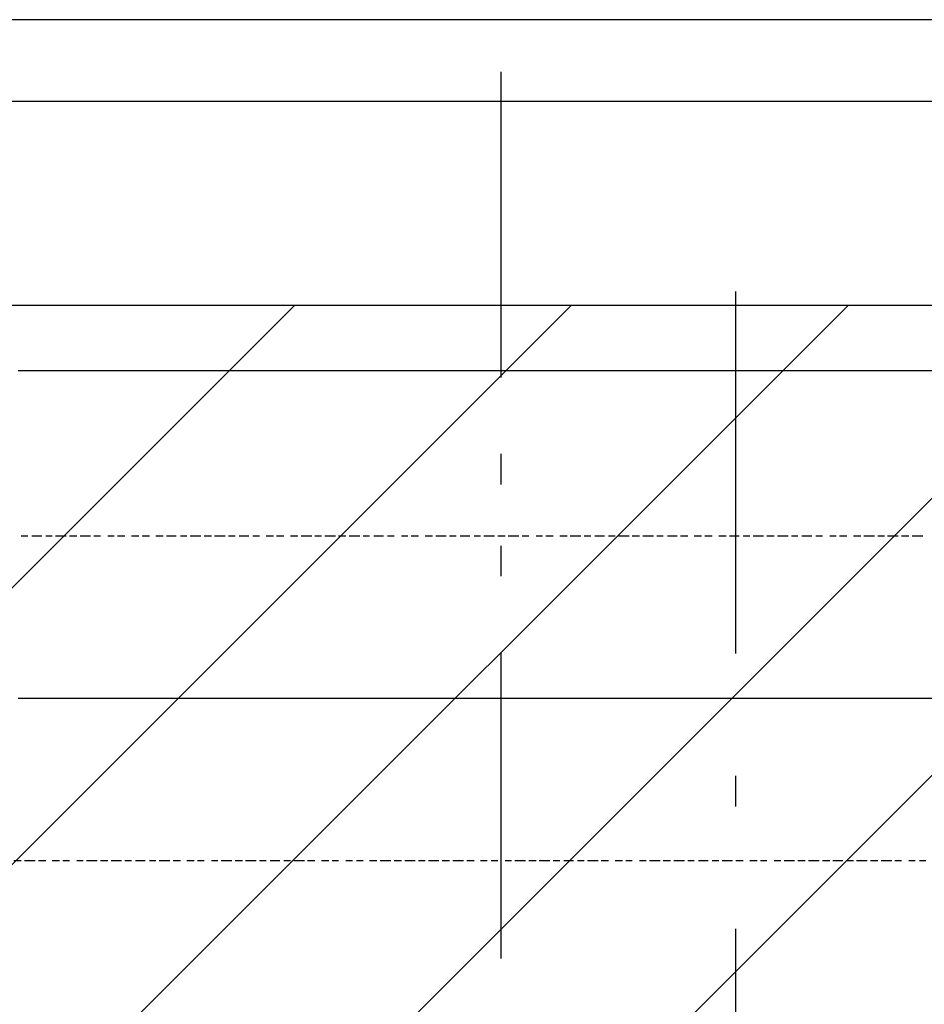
# Model space of a CAD drawing. Extents: x 997 to 109698, y 921 to 94021.
# Tile 577 of 656: x 21108 to 22217, y 57829 to 59036. Entities that reach past the tile are written whole.
import ezdxf

# ---------------------------------------------------------------- set-up
doc = ezdxf.new("R2010")
doc.units = 0
doc.header["$MEASUREMENT"] = 0
for name, color, linetype in [('12', 7, 'CONTINUOUS'), ('28', 7, 'CONTINUOUS'), ('40', 7, 'CONTINUOUS')]:
    doc.layers.add(name, color=color, linetype=linetype)

msp = doc.modelspace()

# ---------------------------------------------------------------- linework, layer by layer
at = {"layer": '12', "color": 5}
for p, q in [((21113.630503, 58605.563401), (21105.630503, 58605.563401)), ((21126.630503, 58605.563401), (21113.630503, 58605.563401)), ((21134.630503, 58605.563401), (21126.630503, 58605.563401)), ((21147.630503, 58605.563401), (21134.630503, 58605.563401)), ((21156.630503, 58605.563401), (21147.630503, 58605.563401)), ((21164.630503, 58605.563401), (21156.630503, 58605.563401)), ((21177.630503, 58605.563401), (21164.630503, 58605.563401)), ((21185.630503, 58605.563401), (21177.630503, 58605.563401)), ((21194.630503, 58605.563401), (21185.630503, 58605.563401)), ((21206.630503, 58605.563401), (21194.630503, 58605.563401)), ((21215.630503, 58605.563401), (21206.630503, 58605.563401)), ((21223.630503, 58605.563401), (21215.630503, 58605.563401)), ((21236.630503, 58605.563401), (21223.630503, 58605.563401)), ((21244.630503, 58605.563401), (21236.630503, 58605.563401)), ((21257.630503, 58605.563401), (21244.630503, 58605.563401)), ((21266.630503, 58605.563401), (21257.630503, 58605.563401)), ((21274.630503, 58605.563401), (21266.630503, 58605.563401)), ((21287.630503, 58605.563401), (21274.630503, 58605.563401)), ((21295.630503, 58605.563401), (21287.630503, 58605.563401)), ((21304.630503, 58605.563401), (21295.630503, 58605.563401)), ((21316.630503, 58605.563401), (21304.630503, 58605.563401)), ((21325.630503, 58605.563401), (21316.630503, 58605.563401)), ((21333.630503, 58605.563401), (21325.630503, 58605.563401)), ((21346.630503, 58605.563401), (21333.630503, 58605.563401)), ((21354.630503, 58605.563401), (21346.630503, 58605.563401)), ((21367.630503, 58605.563401), (21354.630503, 58605.563401)), ((21376.630503, 58605.563401), (21367.630503, 58605.563401)), ((21384.630503, 58605.563401), (21376.630503, 58605.563401)), ((21397.630503, 58605.563401), (21384.630503, 58605.563401)), ((21405.630503, 58605.563401), (21397.630503, 58605.563401)), ((21414.630503, 58605.563401), (21405.630503, 58605.563401)), ((21426.630503, 58605.563401), (21414.630503, 58605.563401)), ((21435.630503, 58605.563401), (21426.630503, 58605.563401)), ((21443.630503, 58605.563401), (21435.630503, 58605.563401)), ((21456.630503, 58605.563401), (21443.630503, 58605.563401)), ((21465.630503, 58605.563401), (21456.630503, 58605.563401)), ((21477.630503, 58605.563401), (21465.630503, 58605.563401)), ((21486.630503, 58605.563401), (21477.630503, 58605.563401)), ((21494.630503, 58605.563401), (21486.630503, 58605.563401)), ((21507.630503, 58605.563401), (21494.630503, 58605.563401)), ((21515.630503, 58605.563401), (21507.630503, 58605.563401)), ((21524.630503, 58605.563401), (21515.630503, 58605.563401)), ((21536.630503, 58605.563401), (21524.630503, 58605.563401)), ((21545.630503, 58605.563401), (21536.630503, 58605.563401)), ((21553.630503, 58605.563401), (21545.630503, 58605.563401)), ((21566.630503, 58605.563401), (21553.630503, 58605.563401)), ((21575.630503, 58605.563401), (21566.630503, 58605.563401)), ((21583.630503, 58605.563401), (21575.630503, 58605.563401)), ((21596.630503, 58605.563401), (21583.630503, 58605.563401)), ((21604.630503, 58605.563401), (21596.630503, 58605.563401)), ((21617.630503, 58605.563401), (21604.630503, 58605.563401)), ((21625.630503, 58605.563401), (21617.630503, 58605.563401)), ((21634.630503, 58605.563401), (21625.630503, 58605.563401)), ((21647.630503, 58605.563401), (21634.630503, 58605.563401)), ((21655.630503, 58605.563401), (21647.630503, 58605.563401)), ((21664.630503, 58605.563401), (21655.630503, 58605.563401)), ((21676.630503, 58605.563401), (21664.630503, 58605.563401)), ((21685.630503, 58605.563401), (21676.630503, 58605.563401)), ((21693.630503, 58605.563401), (21685.630503, 58605.563401)), ((21706.630503, 58605.563401), (21693.630503, 58605.563401)), ((21714.630503, 58605.563401), (21706.630503, 58605.563401)), ((21727.630503, 58605.563401), (21714.630503, 58605.563401)), ((21735.630503, 58605.563401), (21727.630503, 58605.563401)), ((21744.630503, 58605.563401), (21735.630503, 58605.563401)), ((21757.630503, 58605.563401), (21744.630503, 58605.563401)), ((21765.630503, 58605.563401), (21757.630503, 58605.563401)), ((21774.630503, 58605.563401), (21765.630503, 58605.563401)), ((21786.630503, 58605.563401), (21774.630503, 58605.563401)), ((21795.630503, 58605.563401), (21786.630503, 58605.563401)), ((21803.630503, 58605.563401), (21795.630503, 58605.563401)), ((21816.630503, 58605.563401), (21803.630503, 58605.563401)), ((21824.630503, 58605.563401), (21816.630503, 58605.563401)), ((21837.630503, 58605.563401), (21824.630503, 58605.563401)), ((21846.630503, 58605.563401), (21837.630503, 58605.563401)), ((21854.630503, 58605.563401), (21846.630503, 58605.563401)), ((21867.630503, 58605.563401), (21854.630503, 58605.563401)), ((21875.630503, 58605.563401), (21867.630503, 58605.563401)), ((21884.630503, 58605.563401), (21875.630503, 58605.563401)), ((21896.630503, 58605.563401), (21884.630503, 58605.563401)), ((21905.630503, 58605.563401), (21896.630503, 58605.563401)), ((21913.630503, 58605.563401), (21905.630503, 58605.563401)), ((21926.630503, 58605.563401), (21913.630503, 58605.563401)), ((21934.630503, 58605.563401), (21926.630503, 58605.563401)), ((21947.630503, 58605.563401), (21934.630503, 58605.563401)), ((21956.630503, 58605.563401), (21947.630503, 58605.563401)), ((21964.630503, 58605.563401), (21956.630503, 58605.563401)), ((21977.630503, 58605.563401), (21964.630503, 58605.563401)), ((21985.630503, 58605.563401), (21977.630503, 58605.563401)), ((21994.630503, 58605.563401), (21985.630503, 58605.563401)), ((22006.630503, 58605.563401), (21994.630503, 58605.563401)), ((22015.630503, 58605.563401), (22006.630503, 58605.563401)), ((22023.630503, 58605.563401), (22015.630503, 58605.563401)), ((22036.630503, 58605.563401), (22023.630503, 58605.563401)), ((22044.630503, 58605.563401), (22036.630503, 58605.563401)), ((22057.630503, 58605.563401), (22044.630503, 58605.563401)), ((22066.630503, 58605.563401), (22057.630503, 58605.563401)), ((22074.630503, 58605.563401), (22066.630503, 58605.563401)), ((22087.630503, 58605.563401), (22074.630503, 58605.563401)), ((22095.630503, 58605.563401), (22087.630503, 58605.563401)), ((22104.630503, 58605.563401), (22095.630503, 58605.563401)), ((22116.630503, 58605.563401), (22104.630503, 58605.563401)), ((22125.630503, 58605.563401), (22116.630503, 58605.563401)), ((22133.630503, 58605.563401), (22125.630503, 58605.563401)), ((22146.630503, 58605.563401), (22133.630503, 58605.563401)), ((22155.630503, 58605.563401), (22146.630503, 58605.563401)), ((22163.630503, 58605.563401), (22155.630503, 58605.563401)), ((22176.630503, 58605.563401), (22163.630503, 58605.563401)), ((22184.630503, 58605.563401), (22176.630503, 58605.563401)), ((22197.630503, 58605.563401), (22184.630503, 58605.563401)), ((22205.630503, 58605.563401), (22197.630503, 58605.563401)), ((22214.630503, 58605.563401), (22205.630503, 58605.563401)), ((22227.630503, 58605.563401), (22214.630503, 58605.563401)), ((21113.630503, 58203.563401), (21105.630503, 58203.563401)), ((21126.630503, 58203.563401), (21113.630503, 58203.563401)), ((21134.630503, 58203.563401), (21126.630503, 58203.563401)), ((21147.630503, 58203.563401), (21134.630503, 58203.563401)), ((21156.630503, 58203.563401), (21147.630503, 58203.563401)), ((21164.630503, 58203.563401), (21156.630503, 58203.563401)), ((21177.630503, 58203.563401), (21164.630503, 58203.563401)), ((21185.630503, 58203.563401), (21177.630503, 58203.563401)), ((21194.630503, 58203.563401), (21185.630503, 58203.563401)), ((21206.630503, 58203.563401), (21194.630503, 58203.563401)), ((21215.630503, 58203.563401), (21206.630503, 58203.563401)), ((21223.630503, 58203.563401), (21215.630503, 58203.563401)), ((21236.630503, 58203.563401), (21223.630503, 58203.563401)), ((21244.630503, 58203.563401), (21236.630503, 58203.563401)), ((21257.630503, 58203.563401), (21244.630503, 58203.563401)), ((21266.630503, 58203.563401), (21257.630503, 58203.563401)), ((21274.630503, 58203.563401), (21266.630503, 58203.563401)), ((21287.630503, 58203.563401), (21274.630503, 58203.563401)), ((21295.630503, 58203.563401), (21287.630503, 58203.563401)), ((21304.630503, 58203.563401), (21295.630503, 58203.563401)), ((21316.630503, 58203.563401), (21304.630503, 58203.563401)), ((21325.630503, 58203.563401), (21316.630503, 58203.563401)), ((21333.630503, 58203.563401), (21325.630503, 58203.563401)), ((21346.630503, 58203.563401), (21333.630503, 58203.563401)), ((21354.630503, 58203.563401), (21346.630503, 58203.563401)), ((21367.630503, 58203.563401), (21354.630503, 58203.563401)), ((21376.630503, 58203.563401), (21367.630503, 58203.563401)), ((21384.630503, 58203.563401), (21376.630503, 58203.563401)), ((21397.630503, 58203.563401), (21384.630503, 58203.563401)), ((21405.630503, 58203.563401), (21397.630503, 58203.563401)), ((21414.630503, 58203.563401), (21405.630503, 58203.563401)), ((21426.630503, 58203.563401), (21414.630503, 58203.563401)), ((21435.630503, 58203.563401), (21426.630503, 58203.563401)), ((21443.630503, 58203.563401), (21435.630503, 58203.563401)), ((21456.630503, 58203.563401), (21443.630503, 58203.563401)), ((21465.630503, 58203.563401), (21456.630503, 58203.563401)), ((21477.630503, 58203.563401), (21465.630503, 58203.563401)), ((21486.630503, 58203.563401), (21477.630503, 58203.563401)), ((21494.630503, 58203.563401), (21486.630503, 58203.563401)), ((21507.630503, 58203.563401), (21494.630503, 58203.563401)), ((21515.630503, 58203.563401), (21507.630503, 58203.563401)), ((21524.630503, 58203.563401), (21515.630503, 58203.563401)), ((21536.630503, 58203.563401), (21524.630503, 58203.563401)), ((21545.630503, 58203.563401), (21536.630503, 58203.563401)), ((21553.630503, 58203.563401), (21545.630503, 58203.563401)), ((21566.630503, 58203.563401), (21553.630503, 58203.563401)), ((21575.630503, 58203.563401), (21566.630503, 58203.563401)), ((21583.630503, 58203.563401), (21575.630503, 58203.563401)), ((21596.630503, 58203.563401), (21583.630503, 58203.563401)), ((21604.630503, 58203.563401), (21596.630503, 58203.563401)), ((21617.630503, 58203.563401), (21604.630503, 58203.563401)), ((21625.630503, 58203.563401), (21617.630503, 58203.563401)), ((21634.630503, 58203.563401), (21625.630503, 58203.563401)), ((21647.630503, 58203.563401), (21634.630503, 58203.563401)), ((21655.630503, 58203.563401), (21647.630503, 58203.563401)), ((21664.630503, 58203.563401), (21655.630503, 58203.563401)), ((21676.630503, 58203.563401), (21664.630503, 58203.563401)), ((21685.630503, 58203.563401), (21676.630503, 58203.563401)), ((21693.630503, 58203.563401), (21685.630503, 58203.563401)), ((21706.630503, 58203.563401), (21693.630503, 58203.563401)), ((21714.630503, 58203.563401), (21706.630503, 58203.563401)), ((21727.630503, 58203.563401), (21714.630503, 58203.563401)), ((21735.630503, 58203.563401), (21727.630503, 58203.563401)), ((21744.630503, 58203.563401), (21735.630503, 58203.563401)), ((21757.630503, 58203.563401), (21744.630503, 58203.563401)), ((21765.630503, 58203.563401), (21757.630503, 58203.563401)), ((21774.630503, 58203.563401), (21765.630503, 58203.563401)), ((21786.630503, 58203.563401), (21774.630503, 58203.563401)), ((21795.630503, 58203.563401), (21786.630503, 58203.563401)), ((21803.630503, 58203.563401), (21795.630503, 58203.563401)), ((21816.630503, 58203.563401), (21803.630503, 58203.563401)), ((21824.630503, 58203.563401), (21816.630503, 58203.563401)), ((21837.630503, 58203.563401), (21824.630503, 58203.563401)), ((21846.630503, 58203.563401), (21837.630503, 58203.563401)), ((21854.630503, 58203.563401), (21846.630503, 58203.563401)), ((21867.630503, 58203.563401), (21854.630503, 58203.563401)), ((21875.630503, 58203.563401), (21867.630503, 58203.563401)), ((21884.630503, 58203.563401), (21875.630503, 58203.563401)), ((21896.630503, 58203.563401), (21884.630503, 58203.563401)), ((21905.630503, 58203.563401), (21896.630503, 58203.563401)), ((21913.630503, 58203.563401), (21905.630503, 58203.563401)), ((21926.630503, 58203.563401), (21913.630503, 58203.563401)), ((21934.630503, 58203.563401), (21926.630503, 58203.563401)), ((21947.630503, 58203.563401), (21934.630503, 58203.563401)), ((21956.630503, 58203.563401), (21947.630503, 58203.563401)), ((21964.630503, 58203.563401), (21956.630503, 58203.563401)), ((21977.630503, 58203.563401), (21964.630503, 58203.563401)), ((21985.630503, 58203.563401), (21977.630503, 58203.563401)), ((21994.630503, 58203.563401), (21985.630503, 58203.563401)), ((22006.630503, 58203.563401), (21994.630503, 58203.563401)), ((22015.630503, 58203.563401), (22006.630503, 58203.563401)), ((22023.630503, 58203.563401), (22015.630503, 58203.563401)), ((22036.630503, 58203.563401), (22023.630503, 58203.563401)), ((22044.630503, 58203.563401), (22036.630503, 58203.563401)), ((22057.630503, 58203.563401), (22044.630503, 58203.563401)), ((22066.630503, 58203.563401), (22057.630503, 58203.563401)), ((22074.630503, 58203.563401), (22066.630503, 58203.563401)), ((22087.630503, 58203.563401), (22074.630503, 58203.563401)), ((22095.630503, 58203.563401), (22087.630503, 58203.563401)), ((22104.630503, 58203.563401), (22095.630503, 58203.563401)), ((22116.630503, 58203.563401), (22104.630503, 58203.563401)), ((22125.630503, 58203.563401), (22116.630503, 58203.563401)), ((22133.630503, 58203.563401), (22125.630503, 58203.563401)), ((22146.630503, 58203.563401), (22133.630503, 58203.563401)), ((22155.630503, 58203.563401), (22146.630503, 58203.563401)), ((22163.630503, 58203.563401), (22155.630503, 58203.563401)), ((22176.630503, 58203.563401), (22163.630503, 58203.563401)), ((22184.630503, 58203.563401), (22176.630503, 58203.563401)), ((22197.630503, 58203.563401), (22184.630503, 58203.563401)), ((22205.630503, 58203.563401), (22197.630503, 58203.563401)), ((22214.630503, 58203.563401), (22205.630503, 58203.563401)), ((22227.630503, 58203.563401), (22214.630503, 58203.563401))]:
    msp.add_line(p, q, dxfattribs=at)
at = {"layer": '12', "color": 1}
for p, q in [((21117.630503, 58402.563401), (21109.630503, 58402.563401)), ((21134.630503, 58402.563401), (21122.630503, 58402.563401)), ((21147.630503, 58402.563401), (21139.630503, 58402.563401)), ((21164.630503, 58402.563401), (21151.630503, 58402.563401)), ((21177.630503, 58402.563401), (21168.630503, 58402.563401)), ((21194.630503, 58402.563401), (21181.630503, 58402.563401)), ((21206.630503, 58402.563401), (21198.630503, 58402.563401)), ((21223.630503, 58402.563401), (21215.630503, 58402.563401)), ((21236.630503, 58402.563401), (21227.630503, 58402.563401)), ((21253.630503, 58402.563401), (21244.630503, 58402.563401)), ((21266.630503, 58402.563401), (21257.630503, 58402.563401)), ((21283.630503, 58402.563401), (21274.630503, 58402.563401)), ((21299.630503, 58402.563401), (21287.630503, 58402.563401)), ((21312.630503, 58402.563401), (21304.630503, 58402.563401)), ((21329.630503, 58402.563401), (21316.630503, 58402.563401)), ((21342.630503, 58402.563401), (21333.630503, 58402.563401)), ((21359.630503, 58402.563401), (21346.630503, 58402.563401)), ((21371.630503, 58402.563401), (21363.630503, 58402.563401)), ((21388.630503, 58402.563401), (21376.630503, 58402.563401)), ((21401.630503, 58402.563401), (21393.630503, 58402.563401)), ((21418.630503, 58402.563401), (21409.630503, 58402.563401)), ((21431.630503, 58402.563401), (21422.630503, 58402.563401)), ((21448.630503, 58402.563401), (21439.630503, 58402.563401)), ((21465.630503, 58402.563401), (21452.630503, 58402.563401)), ((21477.630503, 58402.563401), (21469.630503, 58402.563401)), ((21494.630503, 58402.563401), (21481.630503, 58402.563401)), ((21507.630503, 58402.563401), (21498.630503, 58402.563401)), ((21524.630503, 58402.563401), (21511.630503, 58402.563401)), ((21536.630503, 58402.563401), (21528.630503, 58402.563401)), ((21553.630503, 58402.563401), (21541.630503, 58402.563401)), ((21566.630503, 58402.563401), (21558.630503, 58402.563401)), ((21583.630503, 58402.563401), (21575.630503, 58402.563401)), ((21596.630503, 58402.563401), (21587.630503, 58402.563401)), ((21613.630503, 58402.563401), (21604.630503, 58402.563401)), ((21630.630503, 58402.563401), (21617.630503, 58402.563401)), ((21642.630503, 58402.563401), (21634.630503, 58402.563401)), ((21659.630503, 58402.563401), (21647.630503, 58402.563401)), ((21672.630503, 58402.563401), (21664.630503, 58402.563401)), ((21689.630503, 58402.563401), (21676.630503, 58402.563401)), ((21702.630503, 58402.563401), (21693.630503, 58402.563401)), ((21719.630503, 58402.563401), (21706.630503, 58402.563401)), ((21731.630503, 58402.563401), (21723.630503, 58402.563401)), ((21748.630503, 58402.563401), (21740.630503, 58402.563401)), ((21761.630503, 58402.563401), (21752.630503, 58402.563401)), ((21778.630503, 58402.563401), (21769.630503, 58402.563401)), ((21795.630503, 58402.563401), (21782.630503, 58402.563401)), ((21807.630503, 58402.563401), (21799.630503, 58402.563401)), ((21824.630503, 58402.563401), (21812.630503, 58402.563401)), ((21837.630503, 58402.563401), (21829.630503, 58402.563401)), ((21854.630503, 58402.563401), (21841.630503, 58402.563401)), ((21867.630503, 58402.563401), (21858.630503, 58402.563401)), ((21884.630503, 58402.563401), (21871.630503, 58402.563401)), ((21896.630503, 58402.563401), (21888.630503, 58402.563401)), ((21913.630503, 58402.563401), (21901.630503, 58402.563401)), ((21926.630503, 58402.563401), (21917.630503, 58402.563401)), ((21943.630503, 58402.563401), (21934.630503, 58402.563401)), ((21956.630503, 58402.563401), (21947.630503, 58402.563401)), ((21973.630503, 58402.563401), (21964.630503, 58402.563401)), ((21989.630503, 58402.563401), (21977.630503, 58402.563401)), ((22002.630503, 58402.563401), (21994.630503, 58402.563401)), ((22019.630503, 58402.563401), (22006.630503, 58402.563401)), ((22032.630503, 58402.563401), (22023.630503, 58402.563401)), ((22049.630503, 58402.563401), (22036.630503, 58402.563401)), ((22061.630503, 58402.563401), (22053.630503, 58402.563401)), ((22078.630503, 58402.563401), (22066.630503, 58402.563401)), ((22091.630503, 58402.563401), (22083.630503, 58402.563401)), ((22108.630503, 58402.563401), (22100.630503, 58402.563401)), ((22121.630503, 58402.563401), (22112.630503, 58402.563401)), ((22138.630503, 58402.563401), (22129.630503, 58402.563401)), ((22155.630503, 58402.563401), (22142.630503, 58402.563401)), ((22167.630503, 58402.563401), (22159.630503, 58402.563401)), ((22184.630503, 58402.563401), (22171.630503, 58402.563401)), ((22197.630503, 58402.563401), (22188.630503, 58402.563401)), ((22214.630503, 58402.563401), (22201.630503, 58402.563401)), ((21109.630503, 58004.563401), (21100.630503, 58004.563401)), ((21126.630503, 58004.563401), (21113.630503, 58004.563401)), ((21139.630503, 58004.563401), (21130.630503, 58004.563401)), ((21156.630503, 58004.563401), (21147.630503, 58004.563401)), ((21168.630503, 58004.563401), (21160.630503, 58004.563401)), ((21185.630503, 58004.563401), (21177.630503, 58004.563401)), ((21202.630503, 58004.563401), (21189.630503, 58004.563401)), ((21215.630503, 58004.563401), (21206.630503, 58004.563401)), ((21232.630503, 58004.563401), (21219.630503, 58004.563401)), ((21244.630503, 58004.563401), (21236.630503, 58004.563401)), ((21261.630503, 58004.563401), (21249.630503, 58004.563401)), ((21274.630503, 58004.563401), (21266.630503, 58004.563401)), ((21291.630503, 58004.563401), (21278.630503, 58004.563401)), ((21304.630503, 58004.563401), (21295.630503, 58004.563401)), ((21321.630503, 58004.563401), (21312.630503, 58004.563401)), ((21333.630503, 58004.563401), (21325.630503, 58004.563401)), ((21350.630503, 58004.563401), (21342.630503, 58004.563401)), ((21367.630503, 58004.563401), (21354.630503, 58004.563401)), ((21380.630503, 58004.563401), (21371.630503, 58004.563401)), ((21397.630503, 58004.563401), (21384.630503, 58004.563401)), ((21409.630503, 58004.563401), (21401.630503, 58004.563401)), ((21426.630503, 58004.563401), (21414.630503, 58004.563401)), ((21439.630503, 58004.563401), (21431.630503, 58004.563401)), ((21456.630503, 58004.563401), (21443.630503, 58004.563401)), ((21469.630503, 58004.563401), (21460.630503, 58004.563401)), ((21486.630503, 58004.563401), (21477.630503, 58004.563401)), ((21498.630503, 58004.563401), (21490.630503, 58004.563401)), ((21515.630503, 58004.563401), (21507.630503, 58004.563401)), ((21528.630503, 58004.563401), (21520.630503, 58004.563401)), ((21545.630503, 58004.563401), (21536.630503, 58004.563401)), ((21562.630503, 58004.563401), (21549.630503, 58004.563401)), ((21575.630503, 58004.563401), (21566.630503, 58004.563401)), ((21592.630503, 58004.563401), (21579.630503, 58004.563401)), ((21604.630503, 58004.563401), (21596.630503, 58004.563401)), ((21621.630503, 58004.563401), (21608.630503, 58004.563401)), ((21634.630503, 58004.563401), (21625.630503, 58004.563401)), ((21651.630503, 58004.563401), (21638.630503, 58004.563401)), ((21664.630503, 58004.563401), (21655.630503, 58004.563401)), ((21680.630503, 58004.563401), (21672.630503, 58004.563401)), ((21693.630503, 58004.563401), (21685.630503, 58004.563401)), ((21710.630503, 58004.563401), (21702.630503, 58004.563401)), ((21727.630503, 58004.563401), (21714.630503, 58004.563401)), ((21740.630503, 58004.563401), (21731.630503, 58004.563401)), ((21757.630503, 58004.563401), (21744.630503, 58004.563401)), ((21769.630503, 58004.563401), (21761.630503, 58004.563401)), ((21786.630503, 58004.563401), (21774.630503, 58004.563401)), ((21799.630503, 58004.563401), (21791.630503, 58004.563401)), ((21816.630503, 58004.563401), (21803.630503, 58004.563401)), ((21829.630503, 58004.563401), (21820.630503, 58004.563401)), ((21846.630503, 58004.563401), (21837.630503, 58004.563401)), ((21858.630503, 58004.563401), (21850.630503, 58004.563401)), ((21875.630503, 58004.563401), (21867.630503, 58004.563401)), ((21892.630503, 58004.563401), (21879.630503, 58004.563401)), ((21905.630503, 58004.563401), (21896.630503, 58004.563401)), ((21922.630503, 58004.563401), (21909.630503, 58004.563401)), ((21934.630503, 58004.563401), (21926.630503, 58004.563401)), ((21951.630503, 58004.563401), (21939.630503, 58004.563401)), ((21964.630503, 58004.563401), (21956.630503, 58004.563401)), ((21981.630503, 58004.563401), (21968.630503, 58004.563401)), ((21994.630503, 58004.563401), (21985.630503, 58004.563401)), ((22011.630503, 58004.563401), (22002.630503, 58004.563401)), ((22023.630503, 58004.563401), (22015.630503, 58004.563401)), ((22040.630503, 58004.563401), (22032.630503, 58004.563401)), ((22057.630503, 58004.563401), (22044.630503, 58004.563401)), ((22070.630503, 58004.563401), (22061.630503, 58004.563401)), ((22087.630503, 58004.563401), (22074.630503, 58004.563401)), ((22100.630503, 58004.563401), (22091.630503, 58004.563401)), ((22116.630503, 58004.563401), (22104.630503, 58004.563401)), ((22129.630503, 58004.563401), (22121.630503, 58004.563401)), ((22146.630503, 58004.563401), (22133.630503, 58004.563401)), ((22159.630503, 58004.563401), (22150.630503, 58004.563401)), ((22176.630503, 58004.563401), (22163.630503, 58004.563401)), ((22188.630503, 58004.563401), (22180.630503, 58004.563401)), ((22205.630503, 58004.563401), (22197.630503, 58004.563401)), ((22218.630503, 58004.563401), (22210.630503, 58004.563401))]:
    msp.add_line(p, q, dxfattribs=at)
at = {"layer": '28', "color": 4}
for p, q in [((21985.630503, 58258.563401), (21985.630503, 58702.563401)), ((21985.630503, 57546.063401), (21985.630503, 57921.063401))]:
    msp.add_line(p, q, dxfattribs=at)
at = {"layer": '28', "color": 2}
for p, q in [((7879.458176, 45120.658275), (21444.755139, 58685.955237)), ((8218.869431, 45120.658275), (21784.166394, 58685.955237)), ((8558.280686, 45120.658275), (22123.577649, 58685.955237)), ((8897.691941, 45120.658275), (22462.988904, 58685.955237)), ((9237.103196, 45120.658275), (22802.400159, 58685.955237))]:
    msp.add_line(p, q, dxfattribs=at)
at = {"layer": '28', "color": 4, "linetype": 'Continuous'}
msp.add_line((21985.630503, 58071.063401), (21985.630503, 58108.563401), dxfattribs=at)
at = {"layer": '40', "color": 8, "linetype": 'Continuous'}
for p, q in [((22697.918455, 59035.955237), (20697.918455, 59035.955237)), ((21697.636205, 58972.204238), (21697.636205, 58597.204238)), ((20697.918455, 58935.955237), (22697.918455, 58935.955237)), ((6572.636205, 58685.955237), (36822.636205, 58685.955237)), ((21697.636205, 58503.454238), (21697.636205, 58465.954238)), ((21697.636205, 58390.954238), (21697.636205, 58353.454238)), ((21697.636205, 58259.704238), (21697.636205, 57884.704238))]:
    msp.add_line(p, q, dxfattribs=at)

doc.saveas('drawing.dxf')
